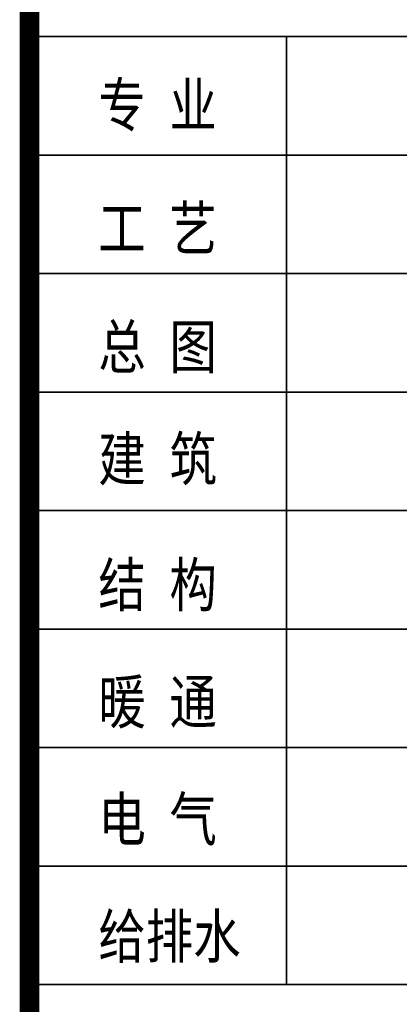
# Model space of a CAD drawing. Extents: x 797781 to 1255204, y 21234 to 1024248.
# Tile 791 of 1056: x 1185694 to 1186654, y 508764 to 511257. Entities that reach past the tile are written whole.
import ezdxf

# ---------------------------------------------------------------- set-up
doc = ezdxf.new("R2010")
doc.units = 0
doc.header["$LTSCALE"] = 1000
doc.header["$MEASUREMENT"] = 0
doc.layers.add('230303生产综合楼-平面图_t8$0$图框', color=4, linetype='Continuous', lineweight=35)
doc.layers.add('PUB_TITLE', color=4, linetype='Continuous')
doc.styles.add('230303生产综合楼-平面图_t8$0$-黑体', font='simhei.ttf', dxfattribs={"width": 0.8})

# ---------------------------------------------------------------- blocks, each defined once
blk = doc.blocks.new('230303生产综合楼-平面图_t8$0$图签')
at = {"layer": '230303生产综合楼-平面图_t8$0$图框', "color": 4}
for p, q in [((-4000, 14300), (0, 14300)), ((-4000, 13700), (0, 13700)), ((-4000, 13100), (0, 13100)), ((-4000, 12500), (0, 12500)), ((-4000, 11900), (0, 11900)), ((-4000, 11300), (0, 11300)), ((-4000, 10700), (0, 10700)), ((-4000, 10100), (0, 10100)), ((-4000, 9500), (0, 9500))]:
    blk.add_line(p, q, dxfattribs=at)
at = {"layer": '230303生产综合楼-平面图_t8$0$图框', "linetype": 'Continuous'}
blk.add_line((-2700, 9500), (-2700, 14300), dxfattribs=at)
at = {"layer": '230303生产综合楼-平面图_t8$0$图框', "style": '230303生产综合楼-平面图_t8$0$-黑体', "width": 0.8}
for s, p in [('专 业', (-3651.9, 13844.1)), ('工 艺', (-3651.9, 13219.1)), ('总 图', (-3651.9, 12619.1)), ('建 筑', (-3651.9, 12051.1)), ('结 构', (-3651.9, 11414.1)), ('暖 通', (-3651.9, 10821.1)), ('电 气', (-3651.9, 10227.1)), ('给排水', (-3651.9, 9634.1))]:
    blk.add_text(s, height=220, dxfattribs=at).set_placement(p)

msp = doc.modelspace()

# ---------------------------------------------------------------- linework, layer by layer
at = {"layer": 'PUB_TITLE', "const_width": 50}
msp.add_lwpolyline([(1185718.5, 504063.1), (1185718.5, 532763.1)], dxfattribs=at)

# ---------------------------------------------------------------- block references
at = {"xscale": 0.5, "yscale": 0.5, "zscale": 0.5}
msp.add_blockref('230303生产综合楼-平面图_t8$0$图签', (1187718.5, 504064.1), dxfattribs=at)

doc.saveas('drawing.dxf')
